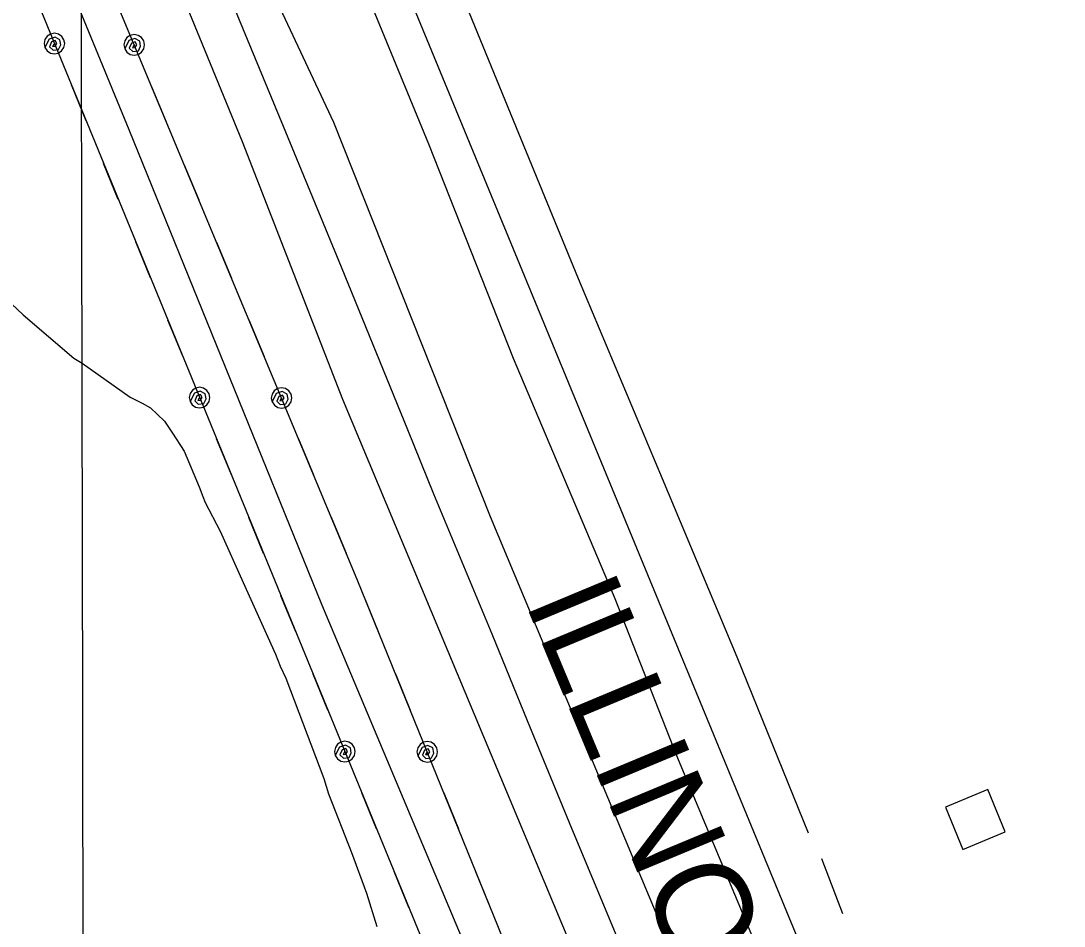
# Model space of a CAD drawing. Extents: x 3329332 to 3367211, y 631066 to 656469.
# Drawn here: x 3349160 to 3350071, y 651677 to 652468 of the extents above; entities that cross this region are included whole.
import ezdxf

# ---------------------------------------------------------------- set-up
doc = ezdxf.new("R2010")
doc.units = 0
for name, color, linetype in [('V-BLDG-OTLN', 7, 'Continuous'), ('V-GRID-MAJR', 7, 'Continuous'), ('V-RAIL-IDEN', 7, 'Continuous'), ('V-RAIL-TRAK', 7, 'Continuous'), ('V-ROAD-CNTR', 7, 'Continuous'), ('V-SITE-VEGE', 7, 'Continuous'), ('V-TOPO-SHOR', 7, 'Continuous'), ('V-UTIL-LINE', 7, 'Continuous')]:
    doc.layers.add(name, color=color, linetype=linetype)

msp = doc.modelspace()

# ---------------------------------------------------------------- linework, layer by layer
at = {"layer": 'V-BLDG-OTLN'}
msp.add_lwpolyline([(3349967.4250276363, 651781.3394105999), (3349982.65299718, 651744.351484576), (3350019.640923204, 651759.5794541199), (3350004.41295366, 651796.5673801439)], close=True, dxfattribs=at)
at = {"layer": 'V-GRID-MAJR'}
msp.add_spline([(3349243.288, 636477.8690000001), (3349231.8340000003, 642535.737), (3349220.373, 648597.073), (3349208.912, 654658.432), (3349208.9050000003, 654661.8740000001)], degree=3, dxfattribs=at)
at = {"layer": 'V-RAIL-TRAK'}
msp.add_lwpolyline([(3350071.1210000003, 650717.324), (3350025.303, 650830.052), (3349987.8510000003, 650921.791), (3349960.5, 650986.155), (3349933.168, 651051.886), (3349914.304, 651098.0700000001), (3349908.934, 651111.216), (3349899.929, 651133.539), (3349884.003, 651173.011), (3349844.526, 651269.768), (3349801.772, 651373.377), (3349762.551, 651468.768), (3349716.278, 651581.505), (3349677.936, 651674.615), (3349641.344, 651762.708), (3349602.741, 651856.729), (3349571.896, 651932.128), (3349520.75, 652054.459), (3349498.019, 652110.595), (3349440.306, 652252.534), (3349389.6180000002, 652375.313), (3349337.167, 652502.201)], dxfattribs=at)
at = {"layer": 'V-ROAD-CNTR'}
msp.add_lwpolyline([(3348607.08574832, 654663.7266458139), (3348622.31071787, 654626.882719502), (3349428.3521057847, 652661.2046508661), (3350055.768850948, 651140.0666931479)], dxfattribs=at)
at = {"layer": 'V-SITE-VEGE'}
msp.add_lwpolyline([(3349141.8370000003, 652229.862), (3349162.341, 652210.939), (3349206.466, 652173.053), (3349213.673, 652168.812), (3349255.824, 652139.2490000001), (3349266.13, 652133.934), (3349273.3370000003, 652129.697), (3349285.637, 652118.136), (3349292.7660000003, 652107.675), (3349302.943, 652091.991), (3349316.034, 652060.712), (3349319.042, 652052.381), (3349321.051, 652047.171), (3349334.222, 652022.115), (3349354.403, 651977.2660000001), (3349382.661, 651914.688), (3349386.679, 651904.267), (3349391.736, 651893.833), (3349424.8680000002, 651806.303), (3349428.848, 651792.77), (3349448.953, 651741.701), (3349461.9930000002, 651706.277), (3349470.963, 651677.126)], dxfattribs=at)
at = {"layer": 'V-TOPO-SHOR'}
msp.add_line((3349859.325, 651736.475), (3349877.524, 651688.535), dxfattribs=at)
for points in [[(3349175.0155899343, 652975.8413041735), (3349326.5549147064, 652642.4273146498), (3349330.890228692, 652597.800420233), (3349433.3267311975, 652379.0695602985), (3349570.007833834, 652035.0000838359), (3349723.736912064, 651667.5825465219), (3349907.419469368, 651196.0730859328), (3349952.122697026, 651160.0244160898)], [(3349055.262, 652843.107), (3349083.029, 652911.816), (3349096.697, 652943.5), (3349101.383, 652946.761), (3349102.718, 652947.408), (3349105.372, 652947.375), (3349108.665, 652945.344), (3349113.9250000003, 652941.297), (3349117.167, 652935.282), (3349136.668, 652902.52), (3349201.6180000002, 652735.794), (3349276.935, 652549.031), (3349353.582, 652362.2490000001), (3349441.035, 652137.504), (3349533.191, 651917.348), (3349647.894, 651642.488), (3349725.136, 651450.39), (3349804.418, 651262.248), (3349861.596, 651110.884), (3349871.1380000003, 651094.908)], [(3349437.335, 652571.295), (3349431.0470000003, 652569.4450000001), (3349463.2970000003, 652489.041), (3349516.15, 652360.187), (3349589.964, 652173.235), (3349678.915, 651963.444), (3349732.628, 651826.386), (3349801.889, 651660.699), (3349868.734, 651494.559), (3349937.5300000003, 651330.321), (3349977.828, 651238.25), (3349994.681, 651198.52), (3350004.268, 651187.693)], [(3349549.088, 652481.089), (3349590.142, 652380.907), (3349646.822, 652242.822), (3349720.299, 652068.025), (3349785.3880000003, 651912.58), (3349847.555, 651758.792)]]:
    msp.add_lwpolyline(points, dxfattribs=at)
at = {"layer": 'V-UTIL-LINE'}
for points in [[(3348280.393, 654660.1190000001), (3348528.605, 654058.3960000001), (3349879.365, 650766.7710000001)], [(3349947.356, 650764.97), (3349454.023, 651980.085), (3349114.082, 652794.4400000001), (3348778.98, 653605.971), (3348344.153, 654660.2390000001)], [(3349591.0100000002, 651558.549), (3349422.982, 651958.287), (3349254.909, 652372.5650000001), (3349090.037, 652772.2880000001)], [(3349189.56, 652447.735), (3349187.9930000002, 652445.322), (3349190.318, 652445.403), (3349191.755, 652447.743), (3349190.3510000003, 652450.312), (3349187.15, 652449.1730000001), (3349185.236, 652444.893), (3349188.3540000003, 652441.979), (3349193.182, 652442.562), (3349195.157, 652446.693), (3349194.397, 652451.098), (3349190.144, 652453.373), (3349184.936, 652451.585), (3349181.234, 652444.318), (3349183.1750000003, 652441.392), (3349186.089, 652439.431), (3349189.531, 652438.735), (3349192.977, 652439.409), (3349195.903, 652441.35), (3349197.864, 652444.264), (3349198.56, 652447.706), (3349197.886, 652451.152), (3349195.9450000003, 652454.078), (3349193.032, 652456.039), (3349189.59, 652456.735), (3349186.143, 652456.061), (3349183.217, 652454.12), (3349181.257, 652451.207), (3349180.56, 652447.764), (3349181.234, 652444.318)], [(3349259.274, 652446.621), (3349257.721, 652444.199), (3349260.046, 652444.294), (3349261.469, 652446.642), (3349260.049, 652449.203), (3349256.855, 652448.044), (3349254.968, 652443.753), (3349258.103, 652440.858), (3349262.927, 652441.47), (3349264.877, 652445.613), (3349264.091, 652450.014), (3349259.823, 652452.262), (3349254.627, 652450.443), (3349250.969, 652443.154), (3349252.927, 652440.24), (3349255.853, 652438.297), (3349259.299, 652437.621), (3349262.741, 652438.316), (3349265.6550000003, 652440.275), (3349267.598, 652443.2000000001), (3349268.274, 652446.6460000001), (3349267.579, 652450.088), (3349265.6210000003, 652453.002), (3349262.6950000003, 652454.946), (3349259.2490000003, 652455.621), (3349255.807, 652454.927), (3349252.893, 652452.968), (3349250.95, 652450.042), (3349250.274, 652446.596), (3349250.969, 652443.154)], [(3349217.2660000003, 652380.203), (3349204.358, 652411.658)], [(3349287.393, 652379.261), (3349274.295, 652410.637)], [(3349245.36, 652311.743), (3349232.452, 652343.198)], [(3349315.9, 652310.9720000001), (3349302.802, 652342.348)], [(3349273.453, 652243.284), (3349260.545, 652274.7390000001)], [(3349344.4050000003, 652242.684), (3349331.308, 652274.06)], [(3349301.5470000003, 652174.824), (3349288.639, 652206.279)], [(3349372.911, 652174.395), (3349359.8140000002, 652205.7710000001)], [(3349316.36, 652138.741), (3349314.792, 652136.328), (3349317.1180000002, 652136.409), (3349318.555, 652138.7490000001), (3349317.15, 652141.318), (3349313.949, 652140.179), (3349312.036, 652135.899), (3349315.154, 652132.985), (3349319.982, 652133.568), (3349321.9560000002, 652137.699), (3349321.197, 652142.104), (3349316.943, 652144.379), (3349311.736, 652142.591), (3349308.0330000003, 652135.324), (3349309.975, 652132.398), (3349312.8880000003, 652130.438), (3349316.33, 652129.741), (3349319.776, 652130.415), (3349322.703, 652132.356), (3349324.663, 652135.27), (3349325.36, 652138.712), (3349324.686, 652142.158), (3349322.745, 652145.084), (3349319.8310000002, 652147.045), (3349316.389, 652147.741), (3349312.943, 652147.067), (3349310.017, 652145.126), (3349308.056, 652142.213), (3349307.36, 652138.7710000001), (3349308.0330000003, 652135.324)], [(3349387.937, 652138.399), (3349386.384, 652135.9770000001), (3349388.7090000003, 652136.071), (3349390.132, 652138.42), (3349388.7120000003, 652140.981), (3349385.518, 652139.822), (3349383.631, 652135.53), (3349386.7660000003, 652132.636), (3349391.591, 652133.247), (3349393.54, 652137.39), (3349392.754, 652141.791), (3349388.487, 652144.04), (3349383.29, 652142.221), (3349379.632, 652134.932), (3349381.591, 652132.017), (3349384.5160000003, 652130.074), (3349387.9620000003, 652129.399), (3349391.404, 652130.093), (3349394.319, 652132.052), (3349396.262, 652134.9770000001), (3349396.937, 652138.424), (3349396.2430000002, 652141.866), (3349394.284, 652144.78), (3349391.359, 652146.723), (3349387.912, 652147.399), (3349384.47, 652146.704), (3349381.556, 652144.745), (3349379.613, 652141.8200000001), (3349378.937, 652138.3740000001), (3349379.632, 652134.932)], [(3349344.0670000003, 652071.208), (3349331.159, 652102.6630000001)], [(3349416.056, 652071.039), (3349402.958, 652102.415)], [(3349372.161, 652002.748), (3349359.253, 652034.203)], [(3349444.562, 652002.75), (3349431.465, 652034.126)], [(3349400.254, 651934.289), (3349387.346, 651965.7440000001)], [(3349472.6210000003, 651934.278), (3349459.8310000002, 651965.781)], [(3349428.348, 651865.829), (3349415.44, 651897.284)], [(3349500.458, 651865.713), (3349487.668, 651897.216)], [(3349443.159, 651829.747), (3349441.592, 651827.335), (3349443.917, 651827.415), (3349445.355, 651829.755), (3349443.95, 651832.324), (3349440.7490000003, 651831.185), (3349438.836, 651826.905), (3349441.953, 651823.991), (3349446.781, 651824.574), (3349448.756, 651828.705), (3349447.997, 651833.111), (3349443.7430000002, 651835.385), (3349438.535, 651833.5970000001), (3349434.833, 651826.331), (3349436.774, 651823.404), (3349439.688, 651821.444), (3349443.13, 651820.747), (3349446.576, 651821.421), (3349449.502, 651823.362), (3349451.463, 651826.2760000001), (3349452.159, 651829.718), (3349451.485, 651833.164), (3349449.544, 651836.09), (3349446.631, 651838.051), (3349443.1890000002, 651838.747), (3349439.742, 651838.074), (3349436.816, 651836.132), (3349434.856, 651833.219), (3349434.159, 651829.777), (3349434.833, 651826.331)], [(3349515.131, 651829.571), (3349513.555, 651827.164), (3349515.88, 651827.237), (3349517.326, 651829.571), (3349515.932, 651832.145), (3349512.7260000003, 651831.018), (3349510.7970000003, 651826.745), (3349513.903, 651823.8200000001), (3349518.734, 651824.385), (3349520.724, 651828.508), (3349519.981, 651832.916), (3349515.736, 651835.207), (3349510.522, 651833.438), (3349506.792, 651826.186), (3349508.722, 651823.252), (3349511.629, 651821.281), (3349515.068, 651820.571), (3349518.517, 651821.232), (3349521.45, 651823.1630000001), (3349523.4220000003, 651826.069), (3349524.131, 651829.508), (3349523.47, 651832.957), (3349521.54, 651835.89), (3349518.634, 651837.862), (3349515.194, 651838.571), (3349511.7460000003, 651837.91), (3349508.812, 651835.98), (3349506.841, 651833.074), (3349506.131, 651829.634), (3349506.792, 651826.186)], [(3349470.8680000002, 651762.213), (3349457.96, 651793.6680000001)], [(3349542.59, 651761.939), (3349529.8000000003, 651793.442)], [(3349498.9620000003, 651693.753), (3349486.054, 651725.208)], [(3349570.427, 651693.3740000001), (3349557.637, 651724.877)]]:
    msp.add_lwpolyline(points, dxfattribs=at)

# ---------------------------------------------------------------- texts
at = {"layer": 'V-RAIL-IDEN'}
msp.add_text('ILLINOIS', height=82.99983200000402, rotation=292.6426085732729, dxfattribs=at).set_placement((3349599.79876289, 651960.777051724))

doc.saveas('drawing.dxf')
